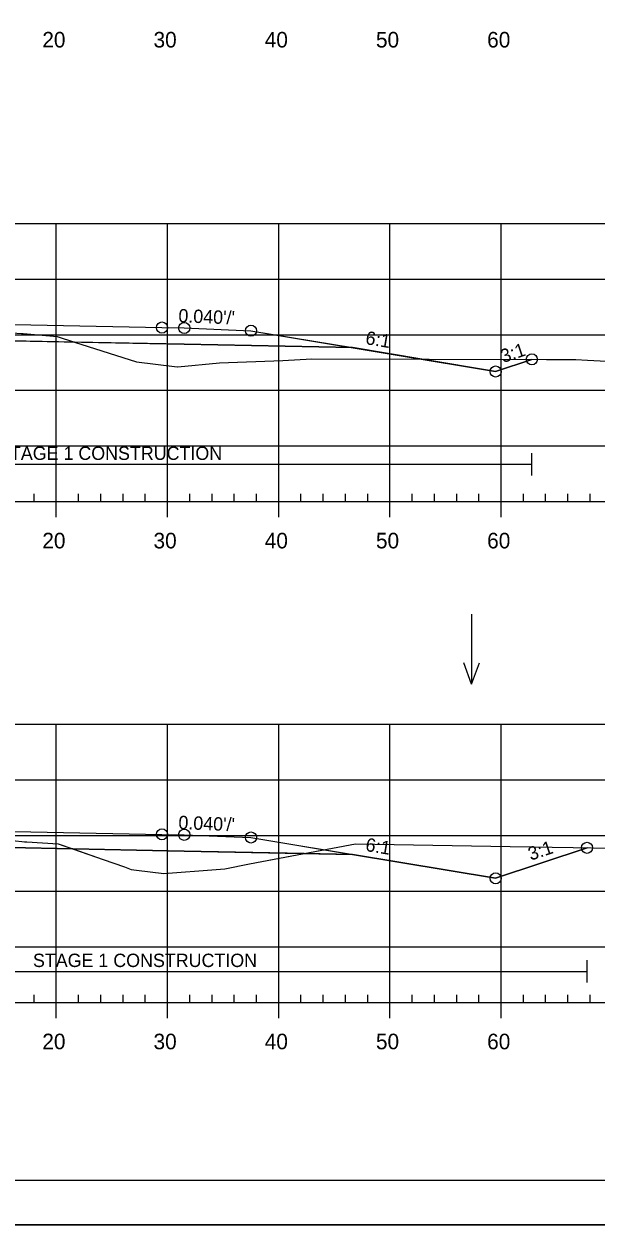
# Model space of a CAD drawing. Extents: x 1365647 to 1367999, y 387113 to 400173.
# Drawn here: x 1365911.2 to 1365962.6, y 393559.5 to 393667.4 of the extents above; entities that cross this region are included whole.
import ezdxf

# ---------------------------------------------------------------- set-up
doc = ezdxf.new("R2010")
doc.units = 0
for name, color, linetype in [('R_Alt Surface', 7, 'Continuous'), ('R_Axis', 7, 'Continuous'), ('R_Axis Annot', 7, 'Continuous'), ('R_Border', 7, 'Continuous'), ('R_Contours', 7, 'Continuous'), ('R_Exist Surface', 7, 'Continuous'), ('R_Fin Surface', 7, 'Continuous'), ('R_Fin Surface Annot', 7, 'Continuous'), ('R_Grid', 7, 'Continuous'), ('R_No Plot', 7, 'Continuous'), ('R_Proposed Const Limits', 7, 'Continuous'), ('R_Water', 7, 'Continuous'), ('R_Water Annot', 7, 'Continuous')]:
    doc.layers.add(name, color=color, linetype=linetype)

msp = doc.modelspace()

# ---------------------------------------------------------------- linework, layer by layer
at = {"layer": 'R_Alt Surface'}
for points in [[(1365847.47, 393638.36), (1365862.59, 393638.66), (1365881.88, 393639.05), (1365881.88, 393640.33), (1365894.09, 393640.58), (1365905.52, 393640.35), (1365905.52, 393639.06), (1365925.59, 393638.66), (1365940.72, 393638.36)], [(1365847.47, 393592.83), (1365862.59, 393593.13), (1365881.95, 393593.52), (1365881.95, 393594.81), (1365894.09, 393595.05), (1365905.58, 393594.82), (1365905.58, 393593.53), (1365925.59, 393593.13), (1365940.72, 393592.83)]]:
    msp.add_lwpolyline(points, dxfattribs=at)
at = {"layer": 'R_Axis'}
for p, q in [((1365749.09, 393624.52), (1366039.09, 393624.52)), ((1365912.09, 393624.52), (1365912.09, 393625.22)), ((1365914.09, 393623.12), (1365914.09, 393624.52)), ((1365916.09, 393624.52), (1365916.09, 393625.22)), ((1365918.09, 393624.52), (1365918.09, 393625.22)), ((1365920.09, 393624.52), (1365920.09, 393625.22)), ((1365922.09, 393624.52), (1365922.09, 393625.22)), ((1365924.09, 393623.12), (1365924.09, 393624.52)), ((1365926.09, 393624.52), (1365926.09, 393625.22)), ((1365928.09, 393624.52), (1365928.09, 393625.22)), ((1365930.09, 393624.52), (1365930.09, 393625.22)), ((1365932.09, 393624.52), (1365932.09, 393625.22)), ((1365934.09, 393623.12), (1365934.09, 393624.52)), ((1365936.09, 393624.52), (1365936.09, 393625.22)), ((1365938.09, 393624.52), (1365938.09, 393625.22)), ((1365940.09, 393624.52), (1365940.09, 393625.22)), ((1365942.09, 393624.52), (1365942.09, 393625.22)), ((1365944.09, 393623.12), (1365944.09, 393624.52)), ((1365946.09, 393624.52), (1365946.09, 393625.22)), ((1365948.09, 393624.52), (1365948.09, 393625.22)), ((1365950.09, 393624.52), (1365950.09, 393625.22)), ((1365952.09, 393624.52), (1365952.09, 393625.22)), ((1365954.09, 393623.12), (1365954.09, 393624.52)), ((1365956.09, 393624.52), (1365956.09, 393625.22)), ((1365958.09, 393624.52), (1365958.09, 393625.22)), ((1365960.09, 393624.52), (1365960.09, 393625.22)), ((1365962.09, 393624.52), (1365962.09, 393625.22)), ((1365912.09, 393579.52), (1365912.09, 393580.22)), ((1365916.09, 393579.52), (1365916.09, 393580.22)), ((1365918.09, 393579.52), (1365918.09, 393580.22)), ((1365920.09, 393579.52), (1365920.09, 393580.22)), ((1365922.09, 393579.52), (1365922.09, 393580.22)), ((1365926.09, 393579.52), (1365926.09, 393580.22)), ((1365928.09, 393579.52), (1365928.09, 393580.22)), ((1365930.09, 393579.52), (1365930.09, 393580.22)), ((1365932.09, 393579.52), (1365932.09, 393580.22)), ((1365936.09, 393579.52), (1365936.09, 393580.22)), ((1365938.09, 393579.52), (1365938.09, 393580.22)), ((1365940.09, 393579.52), (1365940.09, 393580.22)), ((1365942.09, 393579.52), (1365942.09, 393580.22)), ((1365946.09, 393579.52), (1365946.09, 393580.22)), ((1365948.09, 393579.52), (1365948.09, 393580.22)), ((1365950.09, 393579.52), (1365950.09, 393580.22)), ((1365952.09, 393579.52), (1365952.09, 393580.22)), ((1365956.09, 393579.52), (1365956.09, 393580.22)), ((1365958.09, 393579.52), (1365958.09, 393580.22)), ((1365960.09, 393579.52), (1365960.09, 393580.22)), ((1365962.09, 393579.52), (1365962.09, 393580.22)), ((1365749.09, 393579.52), (1366039.09, 393579.52)), ((1365914.09, 393578.12), (1365914.09, 393579.52)), ((1365924.09, 393578.12), (1365924.09, 393579.52)), ((1365934.09, 393578.12), (1365934.09, 393579.52)), ((1365944.09, 393578.12), (1365944.09, 393579.52)), ((1365954.09, 393578.12), (1365954.09, 393579.52))]:
    msp.add_line(p, q, dxfattribs=at)
at = {"layer": 'R_Border'}
msp.add_line((1366052.27, 393563.52), (1365736.09, 393563.52), dxfattribs=at)
at = {"layer": 'R_Contours'}
for points in [[(1365905.52, 393640.03), (1365907.19, 393639.91), (1365910.97, 393639.63), (1365911.12, 393639.62), (1365911.28, 393639.61), (1365911.48, 393639.6), (1365914.16, 393639.37), (1365915.71, 393638.86), (1365905.52, 393639.06)], [(1365915.71, 393638.86), (1365915.73, 393638.85), (1365921.3, 393637.08), (1365924.95, 393636.62), (1365924.99, 393636.61), (1365925.03, 393636.62), (1365928.77, 393636.98), (1365934.45, 393637.21), (1365937.08, 393637.34), (1365946.95, 393637.32), (1365940.72, 393638.36), (1365925.59, 393638.66)], [(1365946.95, 393637.32), (1365956.85, 393637.3), (1365953.59, 393636.21)], [(1365905.58, 393594.47), (1365910.43, 393594.04), (1365910.99, 393593.99), (1365911.22, 393593.97), (1365911.31, 393593.96), (1365911.45, 393593.95), (1365914.25, 393593.79), (1365915.56, 393593.33), (1365905.58, 393593.53)], [(1365915.56, 393593.33), (1365918.31, 393592.37), (1365920.21, 393591.7), (1365920.82, 393591.47), (1365921.31, 393591.42), (1365923.77, 393591.12), (1365928.47, 393591.47), (1365929.24, 393591.53), (1365931.45, 393591.98), (1365936.37, 393592.91), (1365925.59, 393593.13)], [(1365936.37, 393592.91), (1365940.98, 393593.79), (1365954.9, 393593.55), (1365960.56, 393593.44), (1365961.81, 393593.42), (1365953.59, 393590.68), (1365940.72, 393592.83)]]:
    msp.add_lwpolyline(points, close=True, dxfattribs=at)
at = {"layer": 'R_Exist Surface'}
for points in [[(1365911.12, 393639.62), (1365911.28, 393639.61), (1365911.48, 393639.6), (1365914.16, 393639.37), (1365915.73, 393638.85), (1365921.3, 393637.08), (1365924.95, 393636.62), (1365924.99, 393636.61), (1365925.03, 393636.62), (1365928.77, 393636.98), (1365934.45, 393637.21), (1365937.08, 393637.34), (1365958.18, 393637.29), (1365960.8, 393637.29), (1365961.85, 393637.23), (1365987.82, 393635.87)], [(1365910.99, 393593.99), (1365911.22, 393593.97), (1365911.31, 393593.96), (1365911.45, 393593.95), (1365914.25, 393593.79), (1365918.31, 393592.37), (1365920.21, 393591.7), (1365920.82, 393591.47), (1365921.31, 393591.42), (1365923.77, 393591.12), (1365928.47, 393591.47), (1365929.24, 393591.53), (1365931.45, 393591.98), (1365940.98, 393593.79), (1365954.9, 393593.55), (1365960.56, 393593.44), (1365980.43, 393593.08)]]:
    msp.add_lwpolyline(points, dxfattribs=at)
at = {"layer": 'R_Fin Surface'}
for points in [[(1365825.85, 393639.12), (1365834.59, 393636.21), (1365852.3, 393639.16), (1365856.59, 393639.88), (1365862.59, 393640.12), (1365864.59, 393640.16), (1365894.09, 393640.75), (1365923.59, 393640.16), (1365925.59, 393640.12), (1365931.59, 393639.88), (1365935.89, 393639.16), (1365953.59, 393636.21), (1365956.85, 393637.3)], [(1365825.85, 393639.12), (1365834.59, 393636.21), (1365847.47, 393638.36), (1365856.59, 393639.88), (1365862.59, 393640.12), (1365864.59, 393640.16), (1365894.09, 393640.75), (1365923.59, 393640.16), (1365925.59, 393640.12), (1365931.59, 393639.88), (1365940.72, 393638.36), (1365953.59, 393636.21), (1365956.85, 393637.3)], [(1365856.59, 393639.88), (1365862.59, 393640.12), (1365864.59, 393640.16), (1365894.09, 393640.75), (1365923.59, 393640.16), (1365925.59, 393640.12), (1365931.59, 393639.88)], [(1365824.7, 393593.98), (1365834.59, 393590.68), (1365852.3, 393593.63), (1365856.59, 393594.35), (1365862.59, 393594.59), (1365864.59, 393594.63), (1365894.09, 393595.22), (1365923.59, 393594.63), (1365925.59, 393594.59), (1365931.59, 393594.35), (1365935.89, 393593.63), (1365953.59, 393590.68), (1365961.81, 393593.42)], [(1365824.7, 393593.98), (1365834.59, 393590.68), (1365847.47, 393592.83), (1365856.59, 393594.35), (1365862.59, 393594.59), (1365864.59, 393594.63), (1365894.09, 393595.22), (1365923.59, 393594.63), (1365925.59, 393594.59), (1365931.59, 393594.35), (1365940.72, 393592.83), (1365953.59, 393590.68), (1365961.81, 393593.42)], [(1365856.59, 393594.35), (1365862.59, 393594.59), (1365864.59, 393594.63), (1365894.09, 393595.22), (1365923.59, 393594.63), (1365925.59, 393594.59), (1365931.59, 393594.35)]]:
    msp.add_lwpolyline(points, dxfattribs=at)
at = {"layer": 'R_Grid'}
for p, q in [((1365749.09, 393649.52), (1366039.09, 393649.52)), ((1365914.09, 393624.52), (1365914.09, 393649.52)), ((1365924.09, 393624.52), (1365924.09, 393649.52)), ((1365934.09, 393624.52), (1365934.09, 393649.52)), ((1365944.09, 393624.52), (1365944.09, 393649.52)), ((1365954.09, 393624.52), (1365954.09, 393649.52)), ((1365749.09, 393644.52), (1366039.09, 393644.52)), ((1365749.09, 393639.52), (1366039.09, 393639.52)), ((1365749.09, 393634.52), (1366039.09, 393634.52)), ((1365749.09, 393629.52), (1366039.09, 393629.52)), ((1365749.09, 393624.52), (1366039.09, 393624.52)), ((1365749.09, 393604.52), (1366039.09, 393604.52)), ((1365914.09, 393579.52), (1365914.09, 393604.52)), ((1365924.09, 393579.52), (1365924.09, 393604.52)), ((1365934.09, 393579.52), (1365934.09, 393604.52)), ((1365944.09, 393579.52), (1365944.09, 393604.52)), ((1365954.09, 393579.52), (1365954.09, 393604.52)), ((1365749.09, 393599.52), (1366039.09, 393599.52)), ((1365749.09, 393594.52), (1366039.09, 393594.52)), ((1365749.09, 393589.52), (1366039.09, 393589.52)), ((1365749.09, 393584.52), (1366039.09, 393584.52)), ((1365749.09, 393579.52), (1366039.09, 393579.52))]:
    msp.add_line(p, q, dxfattribs=at)
at = {"layer": 'R_No Plot'}
msp.add_line((1365723.69, 393559.54), (1366057.03, 393559.54), dxfattribs=at)
msp.add_lwpolyline([(1365723.69, 393772.87), (1366057.03, 393772.87), (1366057.03, 393559.54), (1365723.69, 393559.54)], close=True, dxfattribs=at)
for centre in [(1365923.59, 393640.16), (1365923.59, 393640.16), (1365923.59, 393640.16), (1365923.59, 393640.16), (1365923.59, 393640.16), (1365925.59, 393640.12), (1365925.59, 393640.12), (1365925.59, 393640.12), (1365925.59, 393640.12), (1365925.59, 393640.12), (1365931.59, 393639.88), (1365931.59, 393639.88), (1365931.59, 393639.88), (1365931.59, 393639.88), (1365931.59, 393639.88), (1365956.85, 393637.3), (1365956.85, 393637.3), (1365953.59, 393636.21), (1365953.59, 393636.21), (1365953.59, 393636.21), (1365953.59, 393636.21), (1365953.59, 393636.21), (1365923.59, 393594.63), (1365923.59, 393594.63), (1365923.59, 393594.63), (1365923.59, 393594.63), (1365923.59, 393594.63), (1365925.59, 393594.59), (1365925.59, 393594.59), (1365925.59, 393594.59), (1365925.59, 393594.59), (1365925.59, 393594.59), (1365931.59, 393594.35), (1365931.59, 393594.35), (1365931.59, 393594.35), (1365931.59, 393594.35), (1365931.59, 393594.35), (1365961.81, 393593.42), (1365961.81, 393593.42), (1365953.59, 393590.68), (1365953.59, 393590.68), (1365953.59, 393590.68), (1365953.59, 393590.68), (1365953.59, 393590.68)]:
    msp.add_circle(centre, 0.5, dxfattribs=at)
at = {"layer": 'R_Proposed Const Limits'}
for points in [[(1365931.59, 393639.88), (1365953.59, 393636.21), (1365956.85, 393637.3)], [(1365931.59, 393594.35), (1365953.59, 393590.68), (1365961.81, 393593.42)]]:
    msp.add_lwpolyline(points, dxfattribs=at)
at = {"layer": 'R_Water'}
for p, q in [((1365956.85, 393626.88), (1365956.85, 393628.88)), ((1365881.88, 393627.88), (1365956.85, 393627.88)), ((1365961.81, 393581.32), (1365961.81, 393583.32)), ((1365881.95, 393582.32), (1365961.81, 393582.32))]:
    msp.add_line(p, q, dxfattribs=at)
at = {"layer": 'R_Water Annot'}
for p, q in [((1365951.43, 393614.4), (1365951.43, 393608.12)), ((1365951.43, 393608.12), (1365950.73, 393610.04)), ((1365951.43, 393608.12), (1365952.13, 393610.04))]:
    msp.add_line(p, q, dxfattribs=at)

# ---------------------------------------------------------------- texts
at = {"layer": 'R_Axis Annot'}
for s, p in [('20', (1365912.83, 393665.32)), ('30', (1365922.83, 393665.32)), ('40', (1365932.83, 393665.32)), ('50', (1365942.83, 393665.32)), ('60', (1365952.83, 393665.32)), ('20', (1365912.83, 393620.32)), ('30', (1365922.83, 393620.32)), ('40', (1365932.83, 393620.32)), ('50', (1365942.83, 393620.32)), ('60', (1365952.83, 393620.32)), ('20', (1365912.83, 393575.32)), ('30', (1365922.83, 393575.32)), ('40', (1365932.83, 393575.32)), ('50', (1365942.83, 393575.32)), ('60', (1365952.83, 393575.32))]:
    msp.add_text(s, height=1.4, dxfattribs=at).set_placement(p)
at = {"layer": 'R_Fin Surface Annot'}
for s, rotation, p in [("0.040'/'", 357.7094, (1365925.05, 393640.64)), ('6:1', 350.5377, (1365941.83, 393638.68)), ('3:1', 18.4349, (1365954.27, 393636.97)), ("0.040'/'", 357.7094, (1365925.05, 393595.11)), ('6:1', 350.5377, (1365941.83, 393593.15)), ('3:1', 18.4349, (1365956.75, 393592.26))]:
    msp.add_text(s, height=1.2, rotation=rotation, dxfattribs=at).set_placement(p)
at = {"layer": 'R_Water'}
for p in [(1365908.85, 393628.27), (1365911.99, 393582.71)]:
    msp.add_text('STAGE 1 CONSTRUCTION', height=1.2, dxfattribs=at).set_placement(p)

doc.saveas('drawing.dxf')
